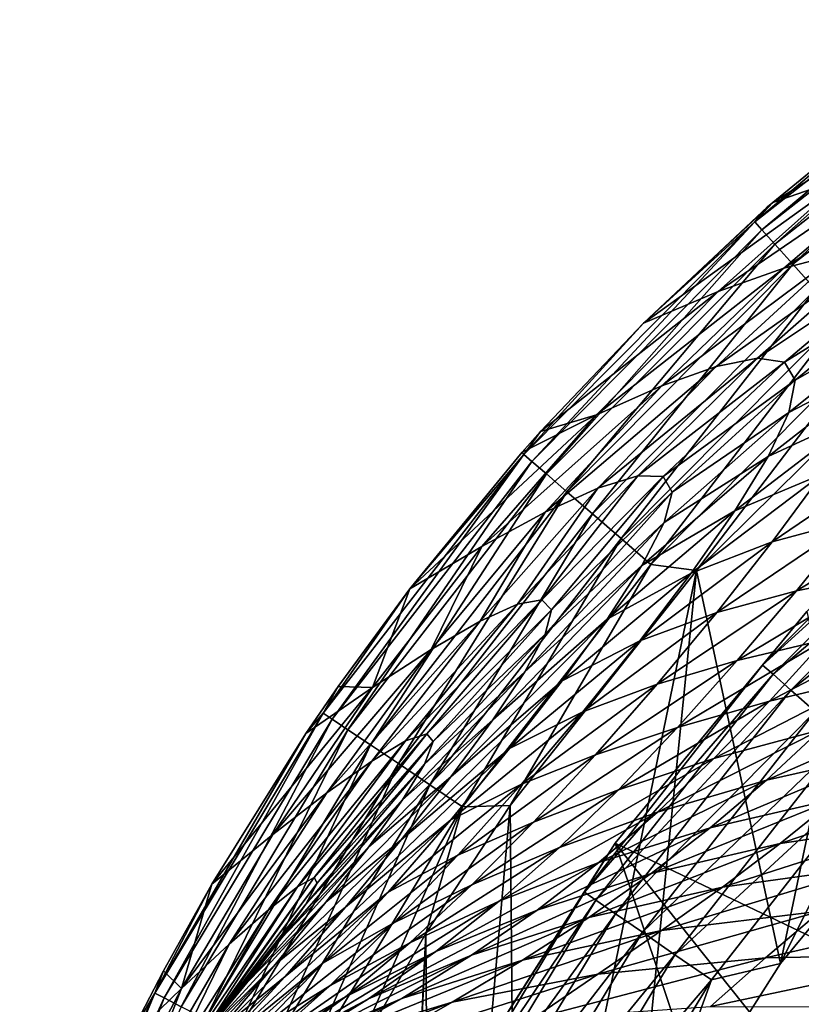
# Model space of a CAD drawing. Header units: metres. Extents: x -92 to 264, y -100 to 50.
# Tile 578 of 721: x 187.88 to 191.62, y 24.46 to 29.17. Entities that reach past the tile are written whole.
import ezdxf

# ---------------------------------------------------------------- set-up
doc = ezdxf.new("R2010")
doc.units = ezdxf.units.M
doc.layers.add('solid_21062050_01', color=7, linetype='CONTINUOUS')

msp = doc.modelspace()

# ---------------------------------------------------------------- linework, layer by layer
at = {"layer": 'solid_21062050_01'}
for points in [[(192.631683, 29.173897, 0.836089), (191.399399, 28.206093, 0.836089), (192.140213, 28.833567, 1.018013)], [(191.433487, 28.168127, 0.646537), (191.399399, 28.206093, 0.836089), (192.631683, 29.173897, 0.836089)], [(192.660858, 29.132036, 0.646537), (191.433487, 28.168127, 0.646537), (192.631683, 29.173897, 0.836089)], [(191.494797, 28.100101, 0.463467), (191.433487, 28.168127, 0.646537), (192.660858, 29.132036, 0.646537)], [(192.713333, 29.05699, 0.463466), (191.494797, 28.100101, 0.463467), (192.660858, 29.132036, 0.646537)], [(191.581863, 28.003489, 0.299667), (191.494797, 28.100101, 0.463467), (192.713333, 29.05699, 0.463466)], [(192.787888, 28.950405, 0.299666), (191.581863, 28.003489, 0.299667), (192.713333, 29.05699, 0.463466)], [(192.485413, 28.926516, 8.308378), (191.485703, 28.29994, 1.01895), (191.83989, 28.421421, 8.324612)], [(192.485413, 28.926516, 8.308378), (192.140213, 28.833567, 1.018013), (191.485703, 28.29994, 1.01895)], [(191.689774, 27.883627, 0.166512), (191.581863, 28.003489, 0.299667), (192.787888, 28.950405, 0.299666)], [(191.399399, 28.206093, 0.836089), (191.485703, 28.29994, 1.01895), (192.140213, 28.833567, 1.018013)], [(192.4086, 28.550133, 22.049849), (191.5392, 27.985741, 15.374513), (191.801178, 28.054417, 22.115206)], [(192.4086, 28.550133, 22.049849), (192.15007, 28.50631, 15.33311), (191.5392, 27.985741, 15.374513)], [(192.15007, 28.50631, 15.33311), (191.22467, 27.87319, 8.344684), (191.5392, 27.985741, 15.374513)], [(192.15007, 28.50631, 15.33311), (191.83989, 28.421421, 8.324612), (191.22467, 27.87319, 8.344684)], [(191.83989, 28.421421, 8.324612), (190.866455, 27.722708, 1.019744), (191.22467, 27.87319, 8.344684)], [(191.83989, 28.421421, 8.324612), (191.485703, 28.29994, 1.01895), (190.866455, 27.722708, 1.019744)], [(191.485703, 28.29994, 1.01895), (191.461029, 28.278385, 1.018985), (190.866455, 27.722708, 1.019744)], [(191.399399, 28.206093, 0.836089), (190.866455, 27.722708, 1.019744), (191.461029, 28.278385, 1.018985)], [(191.399399, 28.206093, 0.836089), (191.461029, 28.278385, 1.018985), (191.485703, 28.29994, 1.01895)], [(191.399399, 28.206093, 0.836089), (190.294601, 27.093664, 0.836089), (190.866455, 27.722708, 1.019744)], [(190.333145, 27.060225, 0.646537), (190.294601, 27.093664, 0.836089), (191.399399, 28.206093, 0.836089)], [(191.433487, 28.168127, 0.646537), (190.333145, 27.060225, 0.646537), (191.399399, 28.206093, 0.836089)], [(190.402435, 27.000357, 0.463467), (190.333145, 27.060225, 0.646537), (191.433487, 28.168127, 0.646537)], [(191.494797, 28.100101, 0.463467), (190.402435, 27.000357, 0.463467), (191.433487, 28.168127, 0.646537)], [(190.50087, 26.915335, 0.299667), (190.402435, 27.000357, 0.463467), (191.494797, 28.100101, 0.463467)], [(191.581863, 28.003489, 0.299667), (190.50087, 26.915335, 0.299667), (191.494797, 28.100101, 0.463467)], [(191.801178, 28.054417, 22.115206), (190.954315, 27.422142, 15.417797), (191.214096, 27.514851, 22.183701)], [(191.801178, 28.054417, 22.115206), (191.5392, 27.985741, 15.374513), (190.954315, 27.422142, 15.417797)], [(192.002335, 28.073519, 28.57552), (191.214096, 27.514851, 22.183701), (191.412613, 27.55477, 28.671106)], [(192.002335, 28.073519, 28.57552), (191.801178, 28.054417, 22.115206), (191.214096, 27.514851, 22.183701)], [(192.134598, 28.036785, 34.770382), (192.002335, 28.073519, 28.57552), (191.412613, 27.55477, 28.671106)], [(192.134598, 28.036785, 34.770382), (191.412613, 27.55477, 28.671106), (191.541367, 27.535061, 34.890392)], [(192.189972, 27.937922, 40.715534), (192.134598, 28.036785, 34.770382), (191.541367, 27.535061, 34.890392)], [(190.622849, 26.809824, 0.166512), (190.50087, 26.915335, 0.299667), (191.581863, 28.003489, 0.299667)], [(191.689774, 27.883627, 0.166512), (190.622849, 26.809824, 0.166512), (191.581863, 28.003489, 0.299667)], [(191.5392, 27.985741, 15.374513), (190.641953, 27.283052, 8.365534), (190.954315, 27.422142, 15.417797)], [(191.5392, 27.985741, 15.374513), (191.22467, 27.87319, 8.344684), (190.641953, 27.283052, 8.365534)], [(192.189972, 27.937922, 40.715534), (191.541367, 27.535061, 34.890392), (191.59201, 27.448896, 40.852249)], [(192.166382, 27.77569, 46.422108), (192.189972, 27.937922, 40.715534), (191.59201, 27.448896, 40.852249)], [(191.22467, 27.87319, 8.344684), (190.374313, 27.20359, 1.02019), (190.641953, 27.283052, 8.365534)], [(191.22467, 27.87319, 8.344684), (190.866455, 27.722708, 1.019744), (190.374313, 27.20359, 1.02019)], [(190.759903, 26.691198, 0.071482), (190.622849, 26.809824, 0.166512), (191.689774, 27.883627, 0.166512)], [(191.811005, 27.748886, 0.071482), (190.759903, 26.691198, 0.071482), (191.689774, 27.883627, 0.166512)], [(190.902435, 26.567867, 0.016852), (190.759903, 26.691198, 0.071482), (191.811005, 27.748886, 0.071482)], [(191.937088, 27.608788, 0.016852), (190.902435, 26.567867, 0.016852), (191.811005, 27.748886, 0.071482)], [(192.166382, 27.77569, 46.422108), (191.59201, 27.448896, 40.852249), (191.562592, 27.295185, 46.565502)], [(192.073212, 27.558695, 51.892273), (192.166382, 27.77569, 46.422108), (191.562592, 27.295185, 46.565502)], [(190.294601, 27.093664, 0.836089), (190.374313, 27.20359, 1.02019), (190.866455, 27.722708, 1.019744)], [(191.121429, 26.539236), (190.902435, 26.567867, 0.016852), (191.937088, 27.608788, 0.016852)], [(192.124512, 27.530394), (191.121429, 26.539236), (191.937088, 27.608788, 0.016852)], [(192.073212, 27.558695, 51.892273), (191.562592, 27.295185, 46.565502), (191.462784, 27.08325, 52.03558)], [(191.921204, 27.296677, 57.127167), (192.073212, 27.558695, 51.892273), (191.462784, 27.08325, 52.03558)], [(191.214096, 27.514851, 22.183701), (190.397293, 26.816963, 15.483521), (190.649139, 26.932119, 22.285059)], [(191.214096, 27.514851, 22.183701), (190.954315, 27.422142, 15.417797), (190.397293, 26.816963, 15.483521)], [(191.412613, 27.55477, 28.671106), (190.649139, 26.932119, 22.285059), (190.840073, 26.991573, 28.809132)], [(191.412613, 27.55477, 28.671106), (191.214096, 27.514851, 22.183701), (190.649139, 26.932119, 22.285059)], [(191.541367, 27.535061, 34.890392), (191.412613, 27.55477, 28.671106), (190.840073, 26.991573, 28.809132)], [(191.541367, 27.535061, 34.890392), (190.840073, 26.991573, 28.809132), (190.961288, 26.987951, 35.061291)], [(191.59201, 27.448896, 40.852249), (191.541367, 27.535061, 34.890392), (190.961288, 26.987951, 35.061291)], [(192.124512, 27.530394), (191.523285, 24.65818), (191.121429, 26.539236)], [(192.124512, 27.530394), (192.361938, 25.672016), (191.523285, 24.65818)], [(190.954315, 27.422142, 15.417797), (190.093597, 26.653194, 8.397692), (190.397293, 26.816963, 15.483521)], [(190.954315, 27.422142, 15.417797), (190.641953, 27.283052, 8.365534), (190.093597, 26.653194, 8.397692)], [(191.59201, 27.448896, 40.852249), (190.961288, 26.987951, 35.061291), (191.004105, 26.913933, 41.04694)], [(191.562592, 27.295185, 46.565502), (191.59201, 27.448896, 40.852249), (191.004105, 26.913933, 41.04694)], [(190.641953, 27.283052, 8.365534), (189.750198, 26.45158, 1.020311), (190.093597, 26.653194, 8.397692)], [(190.641953, 27.283052, 8.365534), (190.286942, 27.105053, 1.020244), (189.750198, 26.45158, 1.020311)], [(190.374313, 27.20359, 1.02019), (190.286942, 27.105053, 1.020244), (190.641953, 27.283052, 8.365534)], [(191.562592, 27.295185, 46.565502), (191.004105, 26.913933, 41.04694), (190.966843, 26.768744, 46.772865)], [(191.462784, 27.08325, 52.03558), (191.562592, 27.295185, 46.565502), (190.966843, 26.768744, 46.772865)], [(191.921204, 27.296677, 57.127167), (191.462784, 27.08325, 52.03558), (191.303558, 26.823513, 57.267548)], [(191.721069, 26.999372, 62.127922), (191.921204, 27.296677, 57.127167), (191.303558, 26.823513, 57.267548)], [(190.294601, 27.093664, 0.836089), (190.286942, 27.105053, 1.020244), (190.374313, 27.20359, 1.02019)], [(190.294601, 27.093664, 0.836089), (189.335083, 25.856607, 0.836089), (189.750198, 26.45158, 1.020311)], [(189.37738, 25.828056, 0.646538), (189.335083, 25.856607, 0.836089), (190.294601, 27.093664, 0.836089)], [(190.333145, 27.060225, 0.646537), (189.37738, 25.828056, 0.646538), (190.294601, 27.093664, 0.836089)], [(190.294601, 27.093664, 0.836089), (189.750198, 26.45158, 1.020311), (190.286942, 27.105053, 1.020244)], [(192.129074, 27.114449, 66.759956), (191.721069, 26.999372, 62.127922), (191.483429, 26.67655, 66.895348)], [(191.873718, 26.780365, 71.283463), (192.129074, 27.114449, 66.759956), (191.483429, 26.67655, 66.895348)], [(189.4534, 25.776993, 0.463467), (189.37738, 25.828056, 0.646538), (190.333145, 27.060225, 0.646537)], [(190.402435, 27.000357, 0.463467), (189.4534, 25.776993, 0.463467), (190.333145, 27.060225, 0.646537)], [(191.462784, 27.08325, 52.03558), (190.966843, 26.768744, 46.772865), (190.859436, 26.562403, 52.248142)], [(191.303558, 26.823513, 57.267548), (191.462784, 27.08325, 52.03558), (190.859436, 26.562403, 52.248142)], [(191.436691, 26.086426, -0.816342), (192.413574, 27.063305, -0.816342), (191.648499, 26.342581, -1.041631)], [(192.457901, 27.013277, -0.599173), (192.413574, 27.063305, -0.816342), (191.436691, 26.086426, -0.816342)], [(189.561371, 25.704483, 0.299667), (189.4534, 25.776993, 0.463467), (190.402435, 27.000357, 0.463467)], [(190.50087, 26.915335, 0.299667), (189.561371, 25.704483, 0.299667), (190.402435, 27.000357, 0.463467)], [(191.721069, 26.999372, 62.127922), (191.303558, 26.823513, 57.267548), (191.095825, 26.526394, 62.266487)], [(191.483429, 26.67655, 66.895348), (191.721069, 26.999372, 62.127922), (191.095825, 26.526394, 62.266487)], [(191.486725, 26.042105, -0.599173), (192.457901, 27.013277, -0.599173), (191.436691, 26.086426, -0.816342)], [(192.533585, 26.927843, -0.402698), (192.457901, 27.013277, -0.599173), (191.486725, 26.042105, -0.599173)], [(190.840073, 26.991573, 28.809132), (190.265137, 26.377346, 28.136364), (190.381454, 26.398096, 34.261372)], [(190.840073, 26.991573, 28.809132), (190.649139, 26.932119, 22.285059), (190.265137, 26.377346, 28.136364)], [(190.961288, 26.987951, 35.061291), (190.840073, 26.991573, 28.809132), (190.381454, 26.398096, 34.261372)], [(190.961288, 26.987951, 35.061291), (190.381454, 26.398096, 34.261372), (190.426468, 26.350992, 40.127232)], [(191.004105, 26.913933, 41.04694), (190.961288, 26.987951, 35.061291), (190.426468, 26.350992, 40.127232)], [(189.695206, 25.614468, 0.166513), (189.561371, 25.704483, 0.299667), (190.50087, 26.915335, 0.299667)], [(190.622849, 26.809824, 0.166512), (189.695206, 25.614468, 0.166513), (190.50087, 26.915335, 0.299667)], [(190.649139, 26.932119, 22.285059), (190.085663, 26.295847, 21.752424), (190.265137, 26.377346, 28.136364)], [(190.649139, 26.932119, 22.285059), (190.397293, 26.816963, 15.483521), (190.085663, 26.295847, 21.752424)], [(191.004105, 26.913933, 41.04694), (190.426468, 26.350992, 40.127232), (190.396652, 26.233454, 45.737019)], [(190.966843, 26.768744, 46.772865), (191.004105, 26.913933, 41.04694), (190.396652, 26.233454, 45.737019)], [(191.572159, 25.966417, -0.402698), (192.533585, 26.927843, -0.402698), (191.486725, 26.042105, -0.599173)], [(192.636734, 26.811415, -0.237061), (192.533585, 26.927843, -0.402698), (191.572159, 25.966417, -0.402698)], [(192.281784, 26.852554, 75.434624), (191.873718, 26.780365, 71.283463), (191.599564, 26.441429, 75.559868)], [(192.010803, 26.523876, 79.440781), (192.281784, 26.852554, 75.434624), (191.599564, 26.441429, 75.559868)], [(189.845566, 25.513245, 0.071482), (189.695206, 25.614468, 0.166513), (190.622849, 26.809824, 0.166512)], [(190.759903, 26.691198, 0.071482), (189.845566, 25.513245, 0.071482), (190.622849, 26.809824, 0.166512)], [(190.397293, 26.816963, 15.483521), (189.851257, 26.160698, 15.108992), (190.085663, 26.295847, 21.752424)], [(190.397293, 26.816963, 15.483521), (190.093597, 26.653194, 8.397692), (189.851257, 26.160698, 15.108992)], [(191.303558, 26.823513, 57.267548), (190.859436, 26.562403, 52.248142), (190.692871, 26.305935, 57.482044)], [(191.095825, 26.526394, 62.266487), (191.303558, 26.823513, 57.267548), (190.692871, 26.305935, 57.482044)], [(191.688583, 25.863272, -0.237061), (192.636734, 26.811415, -0.237061), (191.572159, 25.966417, -0.402698)], [(190.966843, 26.768744, 46.772865), (190.396652, 26.233454, 45.737019), (190.300079, 26.054165, 51.101959)], [(190.859436, 26.562403, 52.248142), (190.966843, 26.768744, 46.772865), (190.300079, 26.054165, 51.101959)], [(191.873718, 26.780365, 71.283463), (191.483429, 26.67655, 66.895348), (191.217743, 26.338324, 71.426636)], [(191.599564, 26.441429, 75.559868), (191.873718, 26.780365, 71.283463), (191.217743, 26.338324, 71.426636)], [(190.001938, 25.408016, 0.016852), (189.845566, 25.513245, 0.071482), (190.759903, 26.691198, 0.071482)], [(190.902435, 26.567867, 0.016852), (190.001938, 25.408016, 0.016852), (190.759903, 26.691198, 0.071482)], [(191.483429, 26.67655, 66.895348), (191.095825, 26.526394, 62.266487), (190.850372, 26.202343, 67.036812)], [(191.217743, 26.338324, 71.426636), (191.483429, 26.67655, 66.895348), (190.850372, 26.202343, 67.036812)], [(190.093597, 26.653194, 8.397692), (189.570404, 25.978868, 8.200548), (189.851257, 26.160698, 15.108992)], [(190.093597, 26.653194, 8.397692), (189.750198, 26.45158, 1.020311), (189.570404, 25.978868, 8.200548)], [(190.228775, 25.414368), (190.001938, 25.408016, 0.016852), (190.902435, 26.567867, 0.016852)], [(190.859436, 26.562403, 52.248142), (190.300079, 26.054165, 51.101959), (190.146576, 25.823538, 56.234539)], [(190.692871, 26.305935, 57.482044), (190.859436, 26.562403, 52.248142), (190.146576, 25.823538, 56.234539)], [(191.121429, 26.539236), (190.228775, 25.414368), (190.902435, 26.567867, 0.016852)], [(191.121429, 26.539236), (190.258041, 22.356436), (190.228775, 25.414368)], [(191.121429, 26.539236), (190.818283, 23.547176), (190.258041, 22.356436)], [(191.095825, 26.526394, 62.266487), (190.692871, 26.305935, 57.482044), (190.478119, 26.010365, 62.483856)], [(190.850372, 26.202343, 67.036812), (191.095825, 26.526394, 62.266487), (190.478119, 26.010365, 62.483856)], [(191.121429, 26.539236), (191.523285, 24.65818), (190.818283, 23.547176)], [(192.010803, 26.523876, 79.440781), (191.599564, 26.441429, 75.559868), (191.315308, 26.107332, 79.583847)], [(191.738434, 26.208591, 83.1828), (192.010803, 26.523876, 79.440781), (191.315308, 26.107332, 79.583847)], [(189.335083, 25.856607, 0.836089), (189.406311, 25.982922, 1.020039), (189.750198, 26.45158, 1.020311)], [(189.750198, 26.45158, 1.020311), (189.406311, 25.982922, 1.020039), (189.570404, 25.978868, 8.200548)], [(191.599564, 26.441429, 75.559868), (191.217743, 26.338324, 71.426636), (190.932816, 25.995012, 75.716843)], [(191.315308, 26.107332, 79.583847), (191.599564, 26.441429, 75.559868), (190.932816, 25.995012, 75.716843)], [(190.381454, 26.398096, 34.261372), (189.729309, 25.723005, 28.330587), (189.829987, 25.756922, 34.500206)], [(190.381454, 26.398096, 34.261372), (190.265137, 26.377346, 28.136364), (189.729309, 25.723005, 28.330587)], [(190.426468, 26.350992, 40.127232), (190.381454, 26.398096, 34.261372), (189.829987, 25.756922, 34.500206)], [(190.265137, 26.377346, 28.136364), (189.567535, 25.626438, 21.897169), (189.729309, 25.723005, 28.330587)], [(190.265137, 26.377346, 28.136364), (190.085663, 26.295847, 21.752424), (189.567535, 25.626438, 21.897169)], [(190.426468, 26.350992, 40.127232), (189.829987, 25.756922, 34.500206), (189.861298, 25.72077, 40.400444)], [(190.396652, 26.233454, 45.737019), (190.426468, 26.350992, 40.127232), (189.861298, 25.72077, 40.400444)], [(191.217743, 26.338324, 71.426636), (190.850372, 26.202343, 67.036812), (190.57663, 25.862072, 71.577103)], [(190.932816, 25.995012, 75.716843), (191.217743, 26.338324, 71.426636), (190.57663, 25.862072, 71.577103)], [(190.731415, 25.23402, -1.041631), (191.648499, 26.342581, -1.041631), (192.03479, 24.611923, -35.04163)], [(191.436691, 26.086426, -0.816342), (191.648499, 26.342581, -1.041631), (190.731415, 25.23402, -1.041631)], [(190.085663, 26.295847, 21.752424), (189.353027, 25.474678, 15.204285), (189.567535, 25.626438, 21.897169)], [(190.085663, 26.295847, 21.752424), (189.851257, 26.160698, 15.108992), (189.353027, 25.474678, 15.204285)], [(190.692871, 26.305935, 57.482044), (190.146576, 25.823538, 56.234539), (189.945969, 25.551979, 61.147236)], [(190.478119, 26.010365, 62.483856), (190.692871, 26.305935, 57.482044), (189.945969, 25.551979, 61.147236)], [(192.214935, 26.304211, 86.498222), (191.738434, 26.208591, 83.1828), (191.470642, 25.913746, 86.659462)], [(191.965027, 26.031837, 89.692993), (192.214935, 26.304211, 86.498222), (191.470642, 25.913746, 86.659462)], [(190.396652, 26.233454, 45.737019), (189.861298, 25.72077, 40.400444), (189.820129, 25.612379, 46.032227)], [(190.300079, 26.054165, 51.101959), (190.396652, 26.233454, 45.737019), (189.820129, 25.612379, 46.032227)], [(190.850372, 26.202343, 67.036812), (190.478119, 26.010365, 62.483856), (190.225983, 25.686739, 67.261711)], [(190.57663, 25.862072, 71.577103), (190.850372, 26.202343, 67.036812), (190.225983, 25.686739, 67.261711)], [(191.738434, 26.208591, 83.1828), (191.315308, 26.107332, 79.583847), (191.029572, 25.787766, 83.35006)], [(191.470642, 25.913746, 86.659462), (191.738434, 26.208591, 83.1828), (191.029572, 25.787766, 83.35006)], [(189.851257, 26.160698, 15.108992), (189.094452, 25.275187, 8.247423), (189.353027, 25.474678, 15.204285)], [(189.851257, 26.160698, 15.108992), (189.570404, 25.978868, 8.200548), (189.094452, 25.275187, 8.247423)], [(191.315308, 26.107332, 79.583847), (190.932816, 25.995012, 75.716843), (190.637405, 25.656937, 79.760971)], [(191.029572, 25.787766, 83.35006), (191.315308, 26.107332, 79.583847), (190.637405, 25.656937, 79.760971)], [(190.300079, 26.054165, 51.101959), (189.820129, 25.612379, 46.032227), (189.714554, 25.440952, 51.410568)], [(190.146576, 25.823538, 56.234539), (190.300079, 26.054165, 51.101959), (189.714554, 25.440952, 51.410568)], [(190.584686, 24.99892, -0.816342), (191.436691, 26.086426, -0.816342), (190.731415, 25.23402, -1.041631)], [(191.486725, 26.042105, -0.599173), (191.436691, 26.086426, -0.816342), (190.584686, 24.99892, -0.816342)], [(190.478119, 26.010365, 62.483856), (189.945969, 25.551979, 61.147236), (189.708038, 25.249901, 65.852127)], [(190.225983, 25.686739, 67.261711), (190.478119, 26.010365, 62.483856), (189.708038, 25.249901, 65.852127)], [(190.639694, 24.960953, -0.599173), (191.486725, 26.042105, -0.599173), (190.584686, 24.99892, -0.816342)], [(191.572159, 25.966417, -0.402698), (191.486725, 26.042105, -0.599173), (190.639694, 24.960953, -0.599173)], [(191.965027, 26.031837, 89.692993), (191.470642, 25.913746, 86.659462), (191.204132, 25.638985, 89.886314)], [(191.71312, 25.776186, 92.656776), (191.965027, 26.031837, 89.692993), (191.204132, 25.638985, 89.886314)], [(189.570404, 25.978868, 8.200548), (188.801712, 25.037355, 1.018648), (189.094452, 25.275187, 8.247423)], [(189.570404, 25.978868, 8.200548), (189.25267, 25.758703, 1.019815), (188.801712, 25.037355, 1.018648)], [(189.406311, 25.982922, 1.020039), (189.25267, 25.758703, 1.019815), (189.570404, 25.978868, 8.200548)], [(189.335083, 25.856607, 0.836089), (189.25267, 25.758703, 1.019815), (189.406311, 25.982922, 1.020039)], [(190.932816, 25.995012, 75.716843), (190.57663, 25.862072, 71.577103), (190.283264, 25.51643, 75.882774)], [(190.637405, 25.656937, 79.760971), (190.932816, 25.995012, 75.716843), (190.283264, 25.51643, 75.882774)], [(190.733627, 24.896114, -0.402698), (191.572159, 25.966417, -0.402698), (190.639694, 24.960953, -0.599173)], [(191.688583, 25.863272, -0.237061), (191.572159, 25.966417, -0.402698), (190.733627, 24.896114, -0.402698)], [(191.470642, 25.913746, 86.659462), (191.029572, 25.787766, 83.35006), (190.747955, 25.489988, 86.857513)], [(191.204132, 25.638985, 89.886314), (191.470642, 25.913746, 86.659462), (190.747955, 25.489988, 86.857513)], [(190.861633, 24.807755, -0.237061), (191.688583, 25.863272, -0.237061), (190.733627, 24.896114, -0.402698)], [(191.830002, 25.737993, -0.110815), (191.688583, 25.863272, -0.237061), (190.861633, 24.807755, -0.237061)], [(192.281372, 25.895618, 95.190681), (191.71312, 25.776186, 92.656776), (191.454803, 25.535252, 95.412491)], [(192.037949, 25.666281, 97.738853), (192.281372, 25.895618, 95.190681), (191.454803, 25.535252, 95.412491)], [(189.335083, 25.856607, 0.836089), (188.529022, 24.516806, 0.83609), (189.25267, 25.758703, 1.019815)], [(188.574371, 24.493401, 0.646538), (188.529022, 24.516806, 0.83609), (189.335083, 25.856607, 0.836089)], [(189.37738, 25.828056, 0.646538), (188.574371, 24.493401, 0.646538), (189.335083, 25.856607, 0.836089)], [(188.655853, 24.451611, 0.463468), (188.574371, 24.493401, 0.646538), (189.37738, 25.828056, 0.646538)], [(189.4534, 25.776993, 0.463467), (188.655853, 24.451611, 0.463468), (189.37738, 25.828056, 0.646538)], [(190.146576, 25.823538, 56.234539), (189.714554, 25.440952, 51.410568), (189.554047, 25.217169, 56.552322)], [(189.945969, 25.551979, 61.147236), (190.146576, 25.823538, 56.234539), (189.554047, 25.217169, 56.552322)], [(190.57663, 25.862072, 71.577103), (190.225983, 25.686739, 67.261711), (189.945572, 25.346275, 71.815254)], [(190.283264, 25.51643, 75.882774), (190.57663, 25.862072, 71.577103), (189.945572, 25.346275, 71.815254)], [(188.771591, 24.392275, 0.299668), (188.655853, 24.451611, 0.463468), (189.4534, 25.776993, 0.463467)], [(189.561371, 25.704483, 0.299667), (188.771591, 24.392275, 0.299668), (189.4534, 25.776993, 0.463467)], [(191.029572, 25.787766, 83.35006), (190.637405, 25.656937, 79.760971), (190.340302, 25.334414, 83.554047)], [(190.747955, 25.489988, 86.857513), (191.029572, 25.787766, 83.35006), (190.340302, 25.334414, 83.554047)], [(191.71312, 25.776186, 92.656776), (191.204132, 25.638985, 89.886314), (190.933487, 25.382195, 92.882851)], [(191.454803, 25.535252, 95.412491), (191.71312, 25.776186, 92.656776), (190.933487, 25.382195, 92.882851)], [(188.529022, 24.516806, 0.83609), (188.801712, 25.037355, 1.018648), (189.25267, 25.758703, 1.019815)], [(189.729309, 25.723005, 28.330587), (189.073608, 24.915916, 22.09617), (189.212082, 25.024426, 28.594568)], [(189.729309, 25.723005, 28.330587), (189.567535, 25.626438, 21.897169), (189.073608, 24.915916, 22.09617)], [(189.829987, 25.756922, 34.500206), (189.212082, 25.024426, 28.594568), (189.29245, 25.069094, 34.822243)], [(189.829987, 25.756922, 34.500206), (189.729309, 25.723005, 28.330587), (189.212082, 25.024426, 28.594568)], [(189.861298, 25.72077, 40.400444), (189.829987, 25.756922, 34.500206), (189.29245, 25.069094, 34.822243)], [(191.01712, 24.700434, -0.110815), (191.830002, 25.737993, -0.110815), (190.861633, 24.807755, -0.237061)], [(191.01712, 24.700434, -0.110815), (191.98909, 25.59705, -0.030477), (191.830002, 25.737993, -0.110815)], [(188.915054, 24.318575, 0.166513), (188.771591, 24.392275, 0.299668), (189.561371, 25.704483, 0.299667)], [(189.695206, 25.614468, 0.166513), (188.915054, 24.318575, 0.166513), (189.561371, 25.704483, 0.299667)], [(189.861298, 25.72077, 40.400444), (189.29245, 25.069094, 34.822243), (189.306442, 25.042278, 40.767902)], [(189.820129, 25.612379, 46.032227), (189.861298, 25.72077, 40.400444), (189.306442, 25.042278, 40.767902)], [(190.225983, 25.686739, 67.261711), (189.708038, 25.249901, 65.852127), (189.441193, 24.927759, 70.353386)], [(189.945572, 25.346275, 71.815254), (190.225983, 25.686739, 67.261711), (189.441193, 24.927759, 70.353386)], [(190.637405, 25.656937, 79.760971), (190.283264, 25.51643, 75.882774), (189.978973, 25.176264, 79.949249)], [(190.340302, 25.334414, 83.554047), (190.637405, 25.656937, 79.760971), (189.978973, 25.176264, 79.949249)], [(191.204132, 25.638985, 89.886314), (190.747955, 25.489988, 86.857513), (190.465912, 25.213396, 90.119179)], [(190.933487, 25.382195, 92.882851), (191.204132, 25.638985, 89.886314), (190.465912, 25.213396, 90.119179)], [(192.037949, 25.666281, 97.738853), (191.454803, 25.535252, 95.412491), (191.185867, 25.306986, 97.983284)], [(191.785126, 25.446169, 100.132889), (192.037949, 25.666281, 97.738853), (191.185867, 25.306986, 97.983284)], [(191.98909, 25.59705, -0.030477), (191.523285, 24.65818), (192.361938, 25.672016)], [(189.567535, 25.626438, 21.897169), (188.885468, 24.751301, 15.336761), (189.073608, 24.915916, 22.09617)], [(189.567535, 25.626438, 21.897169), (189.353027, 25.474678, 15.204285), (188.885468, 24.751301, 15.336761)], [(189.076248, 24.235678, 0.071483), (188.915054, 24.318575, 0.166513), (189.695206, 25.614468, 0.166513)], [(189.845566, 25.513245, 0.071482), (189.076248, 24.235678, 0.071483), (189.695206, 25.614468, 0.166513)], [(189.820129, 25.612379, 46.032227), (189.306442, 25.042278, 40.767902), (189.251495, 24.942486, 46.431236)], [(189.714554, 25.440952, 51.410568), (189.820129, 25.612379, 46.032227), (189.251495, 24.942486, 46.431236)], [(191.01712, 24.700434, -0.110815), (191.192047, 24.579695, -0.030477), (191.98909, 25.59705, -0.030477)], [(191.98909, 25.59705, -0.030477), (191.192047, 24.579695, -0.030477), (191.523285, 24.65818)], [(189.945969, 25.551979, 61.147236), (189.554047, 25.217169, 56.552322), (189.34816, 24.951706, 61.474339)], [(189.708038, 25.249901, 65.852127), (189.945969, 25.551979, 61.147236), (189.34816, 24.951706, 61.474339)], [(191.454803, 25.535252, 95.412491), (190.933487, 25.382195, 92.882851), (190.653244, 25.141266, 95.668587)], [(191.185867, 25.306986, 97.983284), (191.454803, 25.535252, 95.412491), (190.653244, 25.141266, 95.668587)], [(192.460007, 25.550076, 102.172012), (191.785126, 25.446169, 100.132889), (191.521164, 25.232832, 102.398285)], [(192.220367, 25.336472, 104.330734), (192.460007, 25.550076, 102.172012), (191.521164, 25.232832, 102.398285)], [(189.243881, 24.149511, 0.016852), (189.076248, 24.235678, 0.071483), (189.845566, 25.513245, 0.071482)], [(190.001938, 25.408016, 0.016852), (189.243881, 24.149511, 0.016852), (189.845566, 25.513245, 0.071482)], [(190.283264, 25.51643, 75.882774), (189.945572, 25.346275, 71.815254), (189.645325, 25.000267, 76.140343)], [(189.978973, 25.176264, 79.949249), (190.283264, 25.51643, 75.882774), (189.645325, 25.000267, 76.140343)], [(190.747955, 25.489988, 86.857513), (190.340302, 25.334414, 83.554047), (190.04628, 25.034729, 87.095146)], [(190.465912, 25.213396, 90.119179), (190.747955, 25.489988, 86.857513), (190.04628, 25.034729, 87.095146)], [(189.353027, 25.474678, 15.204285), (188.656403, 24.538471, 8.313177), (188.885468, 24.751301, 15.336761)], [(189.353027, 25.474678, 15.204285), (189.094452, 25.275187, 8.247423), (188.656403, 24.538471, 8.313177)], [(189.714554, 25.440952, 51.410568), (189.251495, 24.942486, 46.431236), (189.135513, 24.779345, 51.83181)], [(189.554047, 25.217169, 56.552322), (189.714554, 25.440952, 51.410568), (189.135513, 24.779345, 51.83181)], [(191.785126, 25.446169, 100.132889), (191.185867, 25.306986, 97.983284), (190.903427, 25.089081, 100.393845)], [(191.521164, 25.232832, 102.398285), (191.785126, 25.446169, 100.132889), (190.903427, 25.089081, 100.393845)], [(189.45639, 24.15979), (189.243881, 24.149511, 0.016852), (190.001938, 25.408016, 0.016852)], [(189.825775, 24.801445), (189.45639, 24.15979), (190.001938, 25.408016, 0.016852)], [(190.228775, 25.414368), (189.851517, 21.105009), (189.825775, 24.801445)], [(190.228775, 25.414368), (189.825775, 24.801445), (190.001938, 25.408016, 0.016852)], [(190.228775, 25.414368), (190.258041, 22.356436), (189.851517, 21.105009)], [(189.945572, 25.346275, 71.815254), (189.441193, 24.927759, 70.353386), (189.152649, 24.596045, 74.647919)], [(189.645325, 25.000267, 76.140343), (189.945572, 25.346275, 71.815254), (189.152649, 24.596045, 74.647919)], [(190.933487, 25.382195, 92.882851), (190.465912, 25.213396, 90.119179), (190.176895, 24.955801, 93.150871)], [(190.653244, 25.141266, 95.668587), (190.933487, 25.382195, 92.882851), (190.176895, 24.955801, 93.150871)], [(190.340302, 25.334414, 83.554047), (189.978973, 25.176264, 79.949249), (189.672409, 24.852409, 83.77195)], [(190.04628, 25.034729, 87.095146), (190.340302, 25.334414, 83.554047), (189.672409, 24.852409, 83.77195)], [(191.185867, 25.306986, 97.983284), (190.653244, 25.141266, 95.668587), (190.358215, 24.914061, 98.263657)], [(190.903427, 25.089081, 100.393845), (191.185867, 25.306986, 97.983284), (190.358215, 24.914061, 98.263657)], [(192.220367, 25.336472, 104.330734), (191.521164, 25.232832, 102.398285), (191.244308, 25.023819, 104.560577)], [(191.971298, 25.123528, 106.417801), (192.220367, 25.336472, 104.330734), (191.244308, 25.023819, 104.560577)], [(189.094452, 25.275187, 8.247423), (188.801712, 25.037355, 1.018648), (188.656403, 24.538471, 8.313177)], [(189.708038, 25.249901, 65.852127), (189.34816, 24.951706, 61.474339), (189.106262, 24.655243, 66.19268)], [(189.441193, 24.927759, 70.353386), (189.708038, 25.249901, 65.852127), (189.106262, 24.655243, 66.19268)], [(189.554047, 25.217169, 56.552322), (189.135513, 24.779345, 51.83181), (188.967529, 24.56365, 56.991257)], [(189.34816, 24.951706, 61.474339), (189.554047, 25.217169, 56.552322), (188.967529, 24.56365, 56.991257)], [(190.465912, 25.213396, 90.119179), (190.04628, 25.034729, 87.095146), (189.749405, 24.757006, 90.394272)], [(190.176895, 24.955801, 93.150871), (190.465912, 25.213396, 90.119179), (189.749405, 24.757006, 90.394272)], [(189.96051, 24.019258, -1.041631), (190.731415, 25.23402, -1.041631), (191.305161, 23.519966, -35.04163)], [(190.584686, 24.99892, -0.816342), (190.731415, 25.23402, -1.041631), (189.96051, 24.019258, -1.041631)], [(191.521164, 25.232832, 102.398285), (190.903427, 25.089081, 100.393845), (190.605164, 24.879105, 102.66951)], [(191.244308, 25.023819, 104.560577), (191.521164, 25.232832, 102.398285), (190.605164, 24.879105, 102.66951)], [(190.731415, 25.23402, -1.041631), (191.6521, 24.077887, -35.04163), (191.305161, 23.519966, -35.04163)], [(190.731415, 25.23402, -1.041631), (192.03479, 24.611923, -35.04163), (191.6521, 24.077887, -35.04163)], [(189.978973, 25.176264, 79.949249), (189.645325, 25.000267, 76.140343), (189.333633, 24.660002, 80.232796)], [(189.672409, 24.852409, 83.77195), (189.978973, 25.176264, 79.949249), (189.333633, 24.660002, 80.232796)], [(190.653244, 25.141266, 95.668587), (190.176895, 24.955801, 93.150871), (189.874359, 24.715015, 95.968391)], [(190.358215, 24.914061, 98.263657), (190.653244, 25.141266, 95.668587), (189.874359, 24.715015, 95.968391)], [(191.971298, 25.123528, 106.417801), (191.244308, 25.023819, 104.560577), (190.953049, 24.81661, 106.645248)], [(191.714005, 24.907955, 108.457741), (191.971298, 25.123528, 106.417801), (190.953049, 24.81661, 106.645248)], [(189.29245, 25.069094, 34.822243), (188.76355, 24.330542, 34.297905), (188.767365, 24.324049, 40.167465)], [(189.29245, 25.069094, 34.822243), (189.212082, 25.024426, 28.594568), (188.76355, 24.330542, 34.297905)], [(189.306442, 25.042278, 40.767902), (189.29245, 25.069094, 34.822243), (188.767365, 24.324049, 40.167465)], [(190.903427, 25.089081, 100.393845), (190.358215, 24.914061, 98.263657), (190.044922, 24.698271, 100.691856)], [(190.605164, 24.879105, 102.66951), (190.903427, 25.089081, 100.393845), (190.044922, 24.698271, 100.691856)], [(188.529022, 24.516806, 0.83609), (188.57074, 24.623974, 1.017669), (188.801712, 25.037355, 1.018648)], [(188.801712, 25.037355, 1.018648), (188.57074, 24.623974, 1.017669), (188.656403, 24.538471, 8.313177)], [(189.212082, 25.024426, 28.594568), (188.702332, 24.270506, 28.150835), (188.76355, 24.330542, 34.297905)], [(189.212082, 25.024426, 28.594568), (189.073608, 24.915916, 22.09617), (188.702332, 24.270506, 28.150835)], [(189.306442, 25.042278, 40.767902), (188.767365, 24.324049, 40.167465), (188.710266, 24.248447, 45.754421)], [(189.251495, 24.942486, 46.431236), (189.306442, 25.042278, 40.767902), (188.710266, 24.248447, 45.754421)], [(190.04628, 25.034729, 87.095146), (189.672409, 24.852409, 83.77195), (189.367264, 24.552002, 87.349716)], [(189.749405, 24.757006, 90.394272), (190.04628, 25.034729, 87.095146), (189.367264, 24.552002, 87.349716)], [(191.244308, 25.023819, 104.560577), (190.605164, 24.879105, 102.66951), (190.288773, 24.674635, 104.835625)], [(190.953049, 24.81661, 106.645248), (191.244308, 25.023819, 104.560577), (190.288773, 24.674635, 104.835625)], [(189.645325, 25.000267, 76.140343), (189.152649, 24.596045, 74.647919), (188.849579, 24.265253, 78.732361)], [(189.333633, 24.660002, 80.232796), (189.645325, 25.000267, 76.140343), (188.849579, 24.265253, 78.732361)], [(189.86998, 23.816645, -0.816342), (190.584686, 24.99892, -0.816342), (189.96051, 24.019258, -1.041631)], [(190.639694, 24.960953, -0.599173), (190.584686, 24.99892, -0.816342), (189.86998, 23.816645, -0.816342)], [(189.251495, 24.942486, 46.431236), (188.710266, 24.248447, 45.754421), (188.598404, 24.111944, 51.079624)], [(189.135513, 24.779345, 51.83181), (189.251495, 24.942486, 46.431236), (188.598404, 24.111944, 51.079624)], [(189.34816, 24.951706, 61.474339), (188.967529, 24.56365, 56.991257), (188.756531, 24.306198, 61.931221)], [(189.106262, 24.655243, 66.19268), (189.34816, 24.951706, 61.474339), (188.756531, 24.306198, 61.931221)], [(189.441193, 24.927759, 70.353386), (189.106262, 24.655243, 66.19268), (188.836075, 24.338415, 70.712502)], [(189.152649, 24.596045, 74.647919), (189.441193, 24.927759, 70.353386), (188.836075, 24.338415, 70.712502)], [(190.176895, 24.955801, 93.150871), (189.749405, 24.757006, 90.394272), (189.442017, 24.499014, 93.463249)], [(189.874359, 24.715015, 95.968391), (190.176895, 24.955801, 93.150871), (189.442017, 24.499014, 93.463249)], [(189.929153, 23.785583, -0.599173), (190.639694, 24.960953, -0.599173), (189.86998, 23.816645, -0.816342)], [(190.733627, 24.896114, -0.402698), (190.639694, 24.960953, -0.599173), (189.929153, 23.785583, -0.599173)], [(192.584091, 24.943563, 110.285873), (191.714005, 24.907955, 108.457741), (191.451523, 24.685806, 110.474159)], [(192.36969, 24.703489, 112.315666), (192.584091, 24.943563, 110.285873), (191.451523, 24.685806, 110.474159)], [(189.073608, 24.915916, 22.09617), (188.591293, 24.151106, 21.742367), (188.702332, 24.270506, 28.150835)], [(189.073608, 24.915916, 22.09617), (188.885468, 24.751301, 15.336761), (188.591293, 24.151106, 21.742367)], [(190.358215, 24.914061, 98.263657), (189.874359, 24.715015, 95.968391), (189.55217, 24.488838, 98.588829)], [(190.044922, 24.698271, 100.691856), (190.358215, 24.914061, 98.263657), (189.55217, 24.488838, 98.588829)], [(190.605164, 24.879105, 102.66951), (190.044922, 24.698271, 100.691856), (189.710434, 24.491529, 102.97831)], [(190.288773, 24.674635, 104.835625), (190.605164, 24.879105, 102.66951), (189.710434, 24.491529, 102.97831)], [(190.030228, 23.732542, -0.402698), (190.733627, 24.896114, -0.402698), (189.929153, 23.785583, -0.599173)], [(190.861633, 24.807755, -0.237061), (190.733627, 24.896114, -0.402698), (190.030228, 23.732542, -0.402698)], [(191.714005, 24.907955, 108.457741), (190.953049, 24.81661, 106.645248), (190.648895, 24.607727, 108.677284)], [(191.451523, 24.685806, 110.474159), (191.714005, 24.907955, 108.457741), (190.648895, 24.607727, 108.677284)], [(189.672409, 24.852409, 83.77195), (189.333633, 24.660002, 80.232796), (189.018829, 24.336718, 84.088486)], [(189.367264, 24.552002, 87.349716), (189.672409, 24.852409, 83.77195), (189.018829, 24.336718, 84.088486)], [(189.135513, 24.779345, 51.83181), (188.598404, 24.111944, 51.079624), (188.439301, 23.924294, 56.16766)], [(188.967529, 24.56365, 56.991257), (189.135513, 24.779345, 51.83181), (188.439301, 23.924294, 56.16766)], [(189.825775, 24.801445), (189.522507, 18.5), (189.45639, 24.15979)], [(189.825775, 24.801445), (189.605042, 19.812563), (189.522507, 18.5)], [(189.825775, 24.801445), (189.851517, 21.105009), (189.605042, 19.812563)], [(190.953049, 24.81661, 106.645248), (190.288773, 24.674635, 104.835625), (189.952301, 24.473145, 106.917549)], [(190.648895, 24.607727, 108.677284), (190.953049, 24.81661, 106.645248), (189.952301, 24.473145, 106.917549)], [(190.167953, 23.660257, -0.237061), (190.861633, 24.807755, -0.237061), (190.030228, 23.732542, -0.402698)], [(191.01712, 24.700434, -0.110815), (190.861633, 24.807755, -0.237061), (190.167953, 23.660257, -0.237061)], [(188.885468, 24.751301, 15.336761), (188.438095, 23.979565, 15.086156), (188.591293, 24.151106, 21.742367)], [(188.885468, 24.751301, 15.336761), (188.656403, 24.538471, 8.313177), (188.438095, 23.979565, 15.086156)], [(189.749405, 24.757006, 90.394272), (189.367264, 24.552002, 87.349716), (189.056152, 24.27393, 90.689056)], [(189.442017, 24.499014, 93.463249), (189.749405, 24.757006, 90.394272), (189.056152, 24.27393, 90.689056)], [(189.874359, 24.715015, 95.968391), (189.442017, 24.499014, 93.463249), (189.116379, 24.258518, 96.313881)], [(189.55217, 24.488838, 98.588829), (189.874359, 24.715015, 95.968391), (189.116379, 24.258518, 96.313881)], [(190.044922, 24.698271, 100.691856), (189.55217, 24.488838, 98.588829), (189.206223, 24.275017, 101.035263)], [(189.710434, 24.491529, 102.97831), (190.044922, 24.698271, 100.691856), (189.206223, 24.275017, 101.035263)], [(190.335236, 23.57246, -0.110815), (191.01712, 24.700434, -0.110815), (190.167953, 23.660257, -0.237061)], [(190.335236, 23.57246, -0.110815), (191.192047, 24.579695, -0.030477), (191.01712, 24.700434, -0.110815)], [(191.451523, 24.685806, 110.474159), (190.648895, 24.607727, 108.677284), (190.335632, 24.392967, 110.681297)], [(191.187027, 24.453108, 112.490631), (191.451523, 24.685806, 110.474159), (190.335632, 24.392967, 110.681297)], [(192.36969, 24.703489, 112.315666), (191.451523, 24.685806, 110.474159), (191.187027, 24.453108, 112.490631)], [(192.158646, 24.44875, 114.370911), (192.36969, 24.703489, 112.315666), (191.187027, 24.453108, 112.490631)], [(189.106262, 24.655243, 66.19268), (188.756531, 24.306198, 61.931221), (188.511292, 24.017767, 66.671722)], [(188.836075, 24.338415, 70.712502), (189.106262, 24.655243, 66.19268), (188.511292, 24.017767, 66.671722)], [(189.333633, 24.660002, 80.232796), (188.849579, 24.265253, 78.732361), (188.539139, 23.945883, 82.603363)], [(189.018829, 24.336718, 84.088486), (189.333633, 24.660002, 80.232796), (188.539139, 23.945883, 82.603363)], [(190.288773, 24.674635, 104.835625), (189.710434, 24.491529, 102.97831), (189.351837, 24.291466, 105.148148)], [(189.952301, 24.473145, 106.917549), (190.288773, 24.674635, 104.835625), (189.351837, 24.291466, 105.148148)], [(191.192047, 24.579695, -0.030477), (190.818283, 23.547176), (191.523285, 24.65818)], [(188.57074, 24.623974, 1.017669), (188.395645, 24.285961, 1.016689), (188.656403, 24.538471, 8.313177)], [(188.529022, 24.516806, 0.83609), (188.395645, 24.285961, 1.016689), (188.57074, 24.623974, 1.017669)], [(189.152649, 24.596045, 74.647919), (188.836075, 24.338415, 70.712502), (188.544144, 24.011824, 75.031082)], [(188.849579, 24.265253, 78.732361), (189.152649, 24.596045, 74.647919), (188.544144, 24.011824, 75.031082)], [(190.648895, 24.607727, 108.677284), (189.952301, 24.473145, 106.917549), (189.597763, 24.270933, 108.940865)], [(190.335632, 24.392967, 110.681297), (190.648895, 24.607727, 108.677284), (189.597763, 24.270933, 108.940865)], [(188.967529, 24.56365, 56.991257), (188.439301, 23.924294, 56.16766), (188.240479, 23.695257, 61.04311)], [(188.756531, 24.306198, 61.931221), (188.967529, 24.56365, 56.991257), (188.240479, 23.695257, 61.04311)], [(189.367264, 24.552002, 87.349716), (189.018829, 24.336718, 84.088486), (188.702911, 24.037048, 87.705704)], [(189.056152, 24.27393, 90.689056), (189.367264, 24.552002, 87.349716), (188.702911, 24.037048, 87.705704)], [(190.335236, 23.57246, -0.110815), (190.523438, 23.473684, -0.030477), (191.192047, 24.579695, -0.030477)], [(191.192047, 24.579695, -0.030477), (190.523438, 23.473684, -0.030477), (190.818283, 23.547176)], [(188.529022, 24.516806, 0.83609), (187.883194, 23.093767, 0.83609), (188.395645, 24.285961, 1.016689)], [(187.930923, 23.07575, 0.646538), (187.883194, 23.093767, 0.83609), (188.529022, 24.516806, 0.83609)], [(188.574371, 24.493401, 0.646538), (187.930923, 23.07575, 0.646538), (188.529022, 24.516806, 0.83609)], [(188.656403, 24.538471, 8.313177), (188.250748, 23.763409, 8.179575), (188.438095, 23.979565, 15.086156)], [(188.656403, 24.538471, 8.313177), (188.395645, 24.285961, 1.016689), (188.250748, 23.763409, 8.179575)], [(189.442017, 24.499014, 93.463249), (189.056152, 24.27393, 90.689056), (188.730194, 24.015961, 93.797501)], [(189.116379, 24.258518, 96.313881), (189.442017, 24.499014, 93.463249), (188.730194, 24.015961, 93.797501)], [(188.016708, 23.043665, 0.463468), (187.930923, 23.07575, 0.646538), (188.574371, 24.493401, 0.646538)], [(188.655853, 24.451611, 0.463468), (188.016708, 23.043665, 0.463468), (188.574371, 24.493401, 0.646538)], [(189.55217, 24.488838, 98.588829), (189.116379, 24.258518, 96.313881), (188.765442, 24.033308, 98.960289)], [(189.206223, 24.275017, 101.035263), (189.55217, 24.488838, 98.588829), (188.765442, 24.033308, 98.960289)], [(189.710434, 24.491529, 102.97831), (189.206223, 24.275017, 101.035263), (188.832962, 24.07128, 103.332565)], [(189.351837, 24.291466, 105.148148), (189.710434, 24.491529, 102.97831), (188.832962, 24.07128, 103.332565)], [(189.952301, 24.473145, 106.917549), (189.351837, 24.291466, 105.148148), (188.966797, 24.095562, 107.226593)], [(189.597763, 24.270933, 108.940865), (189.952301, 24.473145, 106.917549), (188.966797, 24.095562, 107.226593)]]:
    msp.add_3dface(points, dxfattribs=at)

doc.saveas('drawing.dxf')
